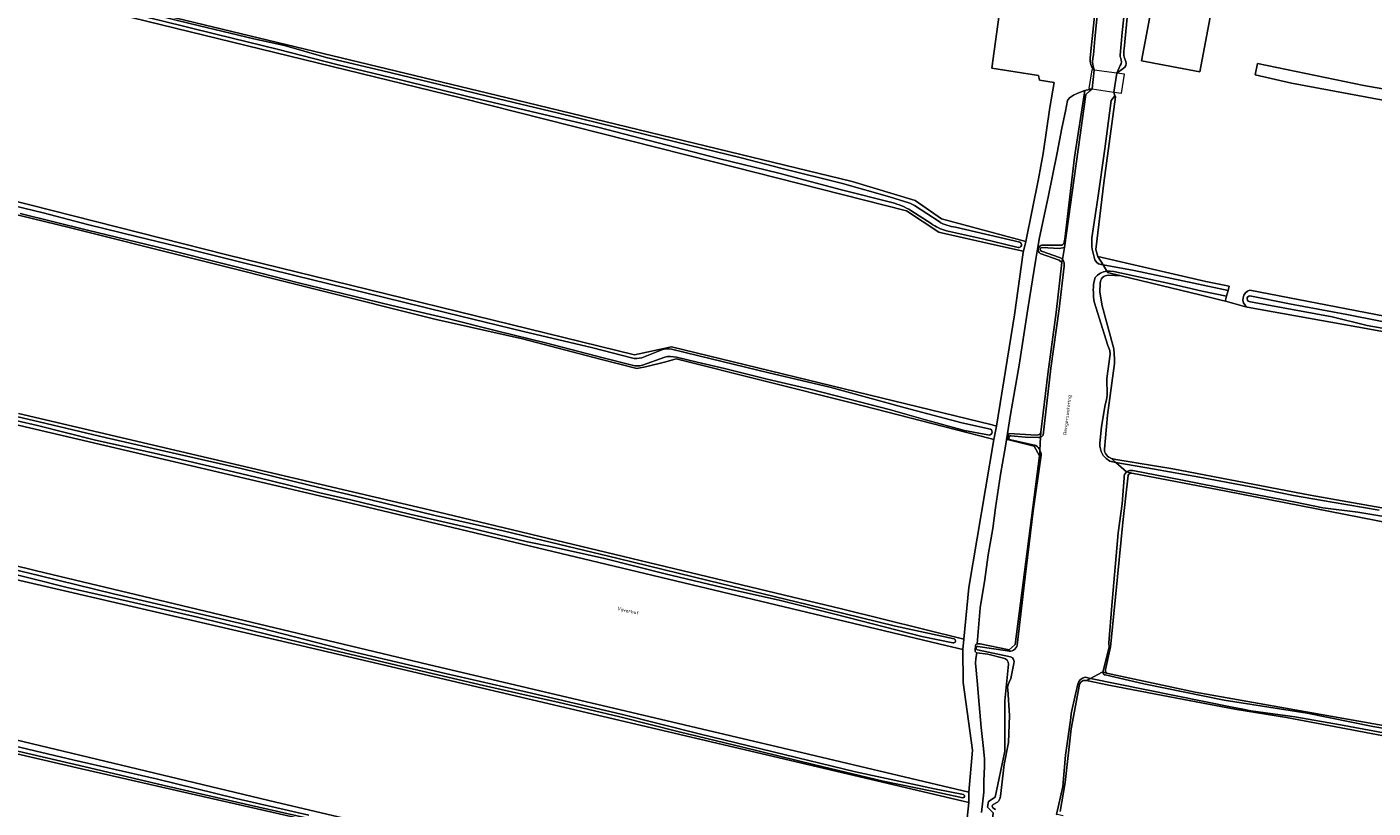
# Model space of a CAD drawing. Header units: metres. Extents: x 149984 to 156489, y 469398 to 478068.
# Tile 703 of 854: x 154617 to 154962, y 472239 to 472439. Entities that reach past the tile are written whole.
import ezdxf
from ezdxf.enums import TextEntityAlignment as Align

# ---------------------------------------------------------------- set-up
doc = ezdxf.new("R2010")
doc.units = ezdxf.units.M
doc.header["$LTSCALE"] = 0.75
for name, color, linetype, lineweight in [('B-WE-GR-GRAS-GV', 252, 'Continuous', 13), ('B-WE-KW-KUNSTWERK_DEK-GV', 6, 'Continuous', 18), ('B-WE-OG-BEBOUWING_LOODS-GV', 6, 'Continuous', 18), ('B-WE-OG-TERREIN_ERF-GV', 252, 'Continuous', 18), ('B-WE-OG-TERREIN_OEVER-GV', 252, 'Continuous', 18), ('B-WE-OG-TOPOGRAFIE-T18', 7, 'Continuous', 18), ('B-WE-OG-WATER-GV', 252, 'Continuous', 18), ('B-WE-OG-WATER_SLOOT-GV', 252, 'Continuous', 18), ('B-WE-VH-ONVERHARD-GV', 252, 'Continuous', 18)]:
    doc.layers.add(name, color=color, linetype=linetype, lineweight=lineweight)
doc.styles.add('NLCS-ISO-M500-T18', font='NLCS-ISO.ttf', dxfattribs={"height": 0.9})

msp = doc.modelspace()

# ---------------------------------------------------------------- linework, layer by layer
at = {"layer": 'B-WE-GR-GRAS-GV', "flags": 128}
for points in [[(154584.413, 472401.99), (154668.55, 472380.691), (154772.796, 472355.158), (154782.321, 472357.143), (154864.313, 472337.167), (154865.4, 472336.902), (154870.03, 472365.345), (154872.233, 472381.282), (154872.279, 472381.617), (154864.92, 472383.288), (154851.384, 472386.36), (154850.716, 472386.512), (154842.381, 472391.935), (154793.029, 472404.474), (154728.346, 472420.907), (154640.676, 472442.32), (154613.517, 472448.953)], [(154636.932, 472445.778), (154742.369, 472420.378), (154828.491, 472399.476), (154844.63, 472394.581), (154851.377, 472389.951), (154872.961, 472384.135), (154876.198, 472400.168), (154877.404, 472406.606), (154879.06, 472418.394), (154880.159, 472424.809), (154876.432, 472425.414), (154876.177, 472426.593), (154864.257, 472428.43), (154866.36, 472443.985)], [(154882.761, 472383.93), (154882.892, 472384.724), (154885.387, 472405.721), (154888.058, 472422.733), (154886.207, 472422.069), (154885.154, 472421.572), (154884.086, 472420.876), (154883.636, 472420.189), (154883.051, 472417.488), (154882.156, 472413.079), (154880.972, 472406.805), (154878.63, 472395.484), (154876.422, 472385.167), (154876.1, 472383.173), (154875.516, 472379.587), (154873.409, 472366.902), (154871.191, 472352.45), (154869.03, 472339.815), (154867.707, 472331.737), (154867.191, 472328.809), (154866.445, 472324.529), (154865.18, 472315.933), (154864.471, 472310.679), (154863.328, 472303.925), (154862.444, 472297.639), (154861.248, 472290.405), (154860.478, 472281.175), (154861.27, 472281.131), (154868.66, 472279.63), (154870.2, 472281.02), (154876.46, 472329.29), (154875.1, 472331.74), (154868.279, 472333.428), (154868.61, 472335.03), (154875.691, 472334.6)], [(154615.236, 472340.077), (154720.276, 472315.471), (154826.109, 472290.071), (154857.066, 472282.398), (154858.389, 472295.627), (154864.738, 472333.462), (154863.843, 472333.693), (154828.358, 472342.855), (154783.512, 472354.1), (154782.844, 472353.9), (154780.866, 472353.306), (154775.619, 472352.089), (154773.854, 472351.679), (154773.457, 472351.587), (154764.022, 472354.049), (154744.2, 472359.223), (154721.731, 472364.286), (154628.201, 472387.702), (154556.234, 472405.165)], [(154882.17, 472378.72), (154881.46, 472379.33), (154876.56, 472381.03)], [(154877.068, 472383.183), (154881.789, 472383.14)], [(154876.777, 472335.351), (154878.563, 472350.149), (154880.666, 472365.958), (154882.17, 472378.72)], [(154891.974, 472373.446), (154891.887, 472371.132), (154892.438, 472367.663), (154895.416, 472356.677), (154895.582, 472354.081), (154895.625, 472352.869), (154893.796, 472339.652), (154893.028, 472331.005)], [(155036.983, 472347.878), (154957.625, 472362.254), (154929.539, 472367.341), (154928.901, 472367.457), (154923.977, 472368.832), (154923.212, 472369.045), (154917.458, 472370.444), (154897.302, 472375.347), (154893.988, 472375.491)], [(154854.26, 472202.192), (154858.361, 472240.556), (154856.926, 472240.894), (154806.568, 472252.738), (154704.843, 472276.665), (154686.25, 472281.038), (154611.902, 472298.235), (154591.098, 472303.41), (154586.22, 472304.623), (154564.436, 472310.041), (154560.308, 472311.068), (154527.387, 472318.934), (154524.239, 472319.686), (154491.649, 472327.472), (154466.458, 472333.313), (154466.1, 472333.4), (154465.595, 472333.513), (154432.529, 472341.179), (154424.059, 472343.143), (154424.432, 472344.883), (154423.126, 472345.164), (154422.623, 472342.469)], [(154540.592, 472319.402), (154619.867, 472299.86), (154720.012, 472275.916), (154810.896, 472254.484), (154858.389, 472243.24), (154859.315, 472253.955), (154856.933, 472271.285), (154856.801, 472279.752), (154852.492, 472280.781), (154700.565, 472317.058), (154591.821, 472342.591)], [(154423.162, 472341.727), (154422.728, 472338.419), (154421.455, 472332.404), (154420.252, 472323.905), (154419.056, 472313.127), (154417.292, 472302.546), (154470.57, 472289.813), (154509.508, 472280.508), (154543.699, 472272.897), (154575.024, 472265.923), (154579.008, 472265.036), (154583.195, 472264.104), (154681.091, 472240.688), (154778.986, 472217.67), (154854.26, 472202.192)], [(154894.862, 472328.588), (154895.935, 472328.372), (154910.512, 472325.918), (154945.702, 472319.171), (155029.046, 472304.486)], [(155068.17, 472241.905), (155074.343, 472240.813), (155075.798, 472241.209), (155075.87, 472241.694), (155081.562, 472279.816), (155083.216, 472290.898), (155082.585, 472291.011), (154973.889, 472310.532), (154924.157, 472320.195), (154900.082, 472324.873)], [(154899.148, 472324.298), (154897.766, 472312.254), (154895.973, 472293.929), (154894.571, 472280.379), (154893.336, 472274.605)], [(154736.785, 472225.21), (154658.601, 472242.938), (154631.341, 472249.197), (154614.813, 472252.992), (154580.492, 472261.463), (154552.106, 472268.47), (154505.54, 472278.392), (154416.802, 472299.184), (154415.362, 472289.118), (154413.958, 472279.5), (154411.983, 472265.58), (154410.008, 472252.612), (154408.839, 472246.471), (154408.909, 472245.659), (154422.597, 472242.539), (154447.379, 472236.901)], [(154867.201, 472277.541), (154863.218, 472278.526), (154860.389, 472278.909), (154860.164, 472277.452), (154860.075, 472276.22), (154860.493, 472271.704), (154861.002, 472265.662), (154861.541, 472259.8), (154862.019, 472255.17), (154862.318, 472251.847), (154862.348, 472249.816), (154862.228, 472246.104), (154862.198, 472243.199), (154861.571, 472238.002)], [(154840.4, 472048.175), (154840.614, 472050.3), (154842.509, 472063.424), (154846.198, 472088.058), (154846.23, 472088.42), (154852.16, 472135.2), (154852.34, 472138.7), (154859.58, 472196.5), (154858.36, 472198.08), (154858.62, 472199.46), (154859.68, 472199.9), (154863.48, 472227.31), (154863.02, 472229.64), (154863.33, 472231.57), (154864.1, 472232.19), (154864.58, 472237.94), (154863.14, 472239.42), (154863.42, 472240.8), (154865.09, 472241.98), (154867.55, 472253.67), (154867.602, 472266.549), (154868.524, 472275.954)], [(154893.603, 472273.684), (154916.229, 472268.785), (155060.592, 472243.246)], [(154886.656, 472270.77), (154884.565, 472259.395), (154883.019, 472245.7), (154881.729, 472238.28)], [(155148.393, 472220.297), (155149.172, 472224.265), (155149.353, 472225.188), (155128.555, 472228.484), (155067.871, 472239.159), (155066.765, 472239.354), (155061.168, 472240.338), (155060.309, 472240.489), (155029.337, 472245.938), (154987.477, 472253.302), (154939.646, 472262.331), (154926.367, 472264.457), (154908.024, 472267.958), (154894.169, 472270.614), (154888.441, 472271.773)]]:
    msp.add_lwpolyline(points, dxfattribs=at)
at = {"layer": 'B-WE-GR-GRAS-GV'}
for points in [[(154881.789, 472383.14, 0.3341381), (154882.761, 472383.93)], [(154876.56, 472381.03, -0.6255293), (154877.068, 472383.183)], [(154893.988, 472375.491, 0.4047665), (154891.974, 472373.446)], [(154875.691, 472334.6, 0.3774981), (154876.777, 472335.351)], [(154893.028, 472331.005, 0.325314), (154894.862, 472328.588)], [(154900.082, 472324.873, 0.3560507), (154899.148, 472324.298)], [(154868.524, 472275.954, 0.3959224), (154867.201, 472277.541)], [(154893.336, 472274.605, 0.2685921), (154893.603, 472273.684)], [(154888.441, 472271.773, 0.4221951), (154886.656, 472270.77)]]:
    msp.add_lwpolyline(points, format="xyb", dxfattribs=at)
at = {"layer": 'B-WE-KW-KUNSTWERK_DEK-GV', "flags": 128}
msp.add_lwpolyline([(154890.43, 472427.968), (154889.798, 472428.051), (154889.088, 472423.268), (154889.908, 472423.152), (154895.453, 472422.367), (154897.4, 472422.091), (154898.159, 472426.949), (154896.223, 472427.205)], close=True, dxfattribs=at)
at = {"layer": 'B-WE-OG-BEBOUWING_LOODS-GV', "flags": 128}
msp.add_lwpolyline([(154923.014, 472456.993), (154908.101, 472459.811), (154905.619, 472446.677), (154902.533, 472430.342), (154917.445, 472427.524)], close=True, dxfattribs=at)
at = {"layer": 'B-WE-OG-TERREIN_ERF-GV', "flags": 128}
for points in [[(154930.276, 472371.665), (154977.052, 472362.658), (154977.055, 472362.827), (154984.863, 472405.13), (154984.814, 472405.167), (154984.377, 472409.294), (154983.232, 472411.156), (154980.23, 472411.643), (154981.288, 472416.538), (154981.44, 472417.126), (154982.236, 472420.04), (155000, 472416.946), (155006.35, 472415.84), (155007.891, 472415.539), (155010.802, 472429.815), (155011.453, 472433.011), (155016.448, 472459.857), (155020.648, 472461.973), (155047.466, 472456.919), (155048.413, 472461.583), (155049.122, 472461.902)], [(154923.014, 472456.993), (154917.445, 472427.524), (154902.533, 472430.342), (154905.619, 472446.677)], [(154860.478, 472281.175), (154861.248, 472290.405), (154862.444, 472297.639), (154863.328, 472303.925), (154864.471, 472310.679), (154865.18, 472315.933), (154866.445, 472324.529), (154867.191, 472328.809), (154867.707, 472331.737), (154869.03, 472339.815), (154871.191, 472352.45), (154873.409, 472366.902), (154875.516, 472379.587), (154876.1, 472383.173), (154876.422, 472385.167), (154878.63, 472395.484), (154880.972, 472406.805), (154882.156, 472413.079), (154883.051, 472417.488), (154883.636, 472420.189), (154884.086, 472420.876), (154885.154, 472421.572), (154886.207, 472422.069), (154888.058, 472422.733), (154889.908, 472423.152), (154890.43, 472427.968), (154889.802, 472428.74), (154889.539, 472429.424), (154889.421, 472430.23), (154889.419, 472431.063), (154889.513, 472431.968), (154889.936, 472436.045), (154890.991, 472446.61)], [(154899.319, 472445.879), (154898.093, 472433.407)], [(154866.36, 472443.985), (154864.257, 472428.43), (154876.177, 472426.593), (154876.432, 472425.414), (154880.159, 472424.809), (154879.06, 472418.394), (154877.404, 472406.606), (154876.198, 472400.168), (154872.961, 472384.135), (154872.233, 472381.282), (154870.03, 472365.345), (154865.4, 472336.902), (154864.738, 472333.462), (154858.389, 472295.627), (154857.066, 472282.398), (154856.801, 472279.752), (154856.933, 472271.285), (154859.315, 472253.955), (154858.389, 472243.24), (154858.361, 472240.556), (154854.26, 472202.192)], [(154897.857, 472428.358), (154896.223, 472427.205), (154895.453, 472422.367), (154895.726, 472421.355), (154895.908, 472421.131), (154892.91, 472399.13), (154890.83, 472382.11), (154891.395, 472380.266), (154918.98, 472373.84), (154924.99, 472372.683), (154924.698, 472371.573), (154924.31, 472370.096), (154924.048, 472369.101), (154923.977, 472368.832), (154928.901, 472367.457), (154929.539, 472367.341)], [(154898.129, 472431.287), (154898.514, 472430.17)], [(154859.954, 472279.428), (154860.032, 472280.741)], [(154861.571, 472238.002), (154862.198, 472243.199), (154862.228, 472246.104), (154862.348, 472249.816), (154862.318, 472251.847), (154862.019, 472255.17), (154861.541, 472259.8), (154861.002, 472265.662), (154860.493, 472271.704), (154860.075, 472276.22), (154860.164, 472277.452), (154860.389, 472278.909)]]:
    msp.add_lwpolyline(points, dxfattribs=at)
at = {"layer": 'B-WE-OG-TERREIN_ERF-GV'}
for points in [[(154898.093, 472433.407, 0.1377124), (154898.129, 472431.287)], [(154898.514, 472430.17, -0.3251328), (154897.857, 472428.358)], [(154929.539, 472367.341, -0.6531201), (154930.276, 472371.665)], [(154860.032, 472280.741, -0.3499), (154860.478, 472281.175)], [(154860.389, 472278.909, -0.3518773), (154859.954, 472279.428)]]:
    msp.add_lwpolyline(points, format="xyb", dxfattribs=at)
at = {"layer": 'B-WE-OG-TERREIN_ERF-GV', "flags": 128}
msp.add_lwpolyline([(154932.223, 472429.692), (154959.44, 472424.01), (154975.408, 472421.229), (154974.866, 472418.35), (154940.92, 472424.67), (154931.64, 472426.775)], close=True, dxfattribs=at)
at = {"layer": 'B-WE-OG-TERREIN_OEVER-GV', "flags": 128}
for points in [[(154898.093, 472433.407), (154899.319, 472445.879), (154899.507, 472447.793), (154900.148, 472451.604), (154900.94, 472453.416), (154901.1, 472454.237), (154901.126, 472454.998), (154901.078, 472460.746), (154903.432, 472481.548), (154905.631, 472498.036), (154907.985, 472519.343), (154907.885, 472527.904), (154904.679, 472500.033), (154903.336, 472492.055), (154900.841, 472471.016), (154899.78, 472457.604), (154899.79, 472456.843), (154900.069, 472454.597), (154899.965, 472453.297), (154898.759, 472448.668), (154897.615, 472437.569), (154897.092, 472431.822)], [(154613.517, 472448.953), (154640.676, 472442.32), (154728.346, 472420.907), (154793.029, 472404.474), (154842.381, 472391.935), (154850.716, 472386.512), (154851.384, 472386.36), (154864.92, 472383.288), (154872.279, 472381.617), (154872.233, 472381.282), (154872.961, 472384.135), (154851.377, 472389.951), (154844.63, 472394.581), (154828.491, 472399.476), (154742.369, 472420.378), (154636.932, 472445.778), (154540.889, 472470.649)], [(154890.991, 472446.61), (154889.936, 472436.045), (154889.513, 472431.968), (154889.419, 472431.063), (154889.421, 472430.23), (154889.539, 472429.424), (154889.802, 472428.74), (154890.43, 472427.968), (154890.093, 472429.366), (154890.026, 472430.063), (154890.109, 472430.997), (154890.203, 472431.897), (154890.625, 472435.974), (154892.398, 472453.731)], [(154838.682, 472394.065), (154825.786, 472397.366), (154809.752, 472401.6), (154794.351, 472405.339), (154763.438, 472413.366), (154749.655, 472416.574), (154730.184, 472421.233), (154712.931, 472425.483), (154696.68, 472429.413), (154681.705, 472433.241), (154665.736, 472437.126), (154651.599, 472440.692), (154632.841, 472445.078), (154621.218, 472447.797), (154608.154, 472451.136)], [(154615.757, 472450.675), (154630.228, 472446.729), (154645.144, 472443.294), (154659.444, 472439.833), (154675.414, 472435.974), (154683.281, 472434.283), (154693.949, 472431.215), (154708.139, 472427.864), (154722.917, 472424.259), (154737.99, 472420.589), (154753.017, 472417.03), (154763.77, 472414.388), (154783.34, 472409.609), (154800.106, 472405.484), (154810.635, 472402.831), (154826.045, 472398.984), (154838.074, 472395.564), (154843.247, 472393.956), (154844.432, 472393.371), (154850.723, 472389.199)], [(154897.074, 472429.186), (154896.223, 472427.205), (154897.857, 472428.358)], [(154898.514, 472430.17), (154898.129, 472431.287)], [(154877.106, 472382.589), (154881.46, 472382.31), (154882.82, 472382.59), (154888.25, 472421.7), (154889.289, 472422.639), (154889.908, 472423.152), (154888.058, 472422.733), (154885.387, 472405.721), (154882.892, 472384.724), (154882.761, 472383.93)], [(154892.688, 472378.113), (154891.395, 472380.266), (154890.83, 472382.11), (154892.91, 472399.13), (154895.908, 472421.131), (154895.726, 472421.355), (154894.76, 472420.205), (154893.151, 472407.847), (154891.317, 472395.165), (154889.851, 472385.081)], [(154556.234, 472405.165), (154628.201, 472387.702), (154721.731, 472364.286), (154744.2, 472359.223), (154764.022, 472354.049), (154773.457, 472351.587), (154773.854, 472351.679), (154775.619, 472352.089), (154780.866, 472353.306), (154782.844, 472353.9), (154783.512, 472354.1), (154828.358, 472342.855), (154863.843, 472333.693), (154864.738, 472333.462), (154865.4, 472336.902), (154864.313, 472337.167), (154782.321, 472357.143), (154772.796, 472355.158), (154668.55, 472380.691), (154584.413, 472401.99)], [(154608.715, 472394.531), (154621.565, 472391.414), (154632.906, 472388.436), (154645.755, 472385.312), (154658.426, 472382.213), (154671.806, 472378.875), (154685.942, 472375.457), (154703.288, 472371.172), (154724.838, 472365.851), (154744.405, 472361.099), (154762.161, 472356.895), (154772.082, 472354.32)], [(154772.194, 472352.485), (154764.798, 472354.327), (154750.063, 472358.171), (154738.198, 472361.092), (154724.288, 472364.611), (154710.722, 472367.773), (154698.122, 472370.789), (154686.893, 472373.5), (154670.933, 472377.63), (154650.556, 472382.732), (154632.895, 472387.044), (154615.666, 472391.264)], [(154848.726, 472388.689), (154843.54, 472392.077)], [(154870.992, 472382.577), (154861.813, 472384.774), (154852.607, 472386.825)], [(154854.947, 472387.77), (154871.396, 472383.934)], [(154876.56, 472381.03), (154881.46, 472379.33), (154882.17, 472378.72)], [(154881.544, 472380.048), (154876.935, 472381.626)], [(154881.789, 472383.14), (154877.068, 472383.183)], [(154889.905, 472382.135), (154890.427, 472380.07)], [(154882.298, 472379.484), (154882.17, 472378.72), (154880.666, 472365.958), (154878.563, 472350.149), (154876.777, 472335.351), (154876.71, 472334.062)], [(154877.355, 472334.536), (154879.368, 472351.749), (154881.441, 472366.888), (154882.707, 472377.776)], [(154882.17, 472378.72), (154882.298, 472379.484)], [(154892.171, 472378.205), (154892.688, 472378.113)], [(154893.655, 472376.502), (154893.844, 472376.188)], [(154893.988, 472375.491), (154897.302, 472375.347), (154893.844, 472376.188), (154893.655, 472376.502)], [(154893.844, 472376.188), (154897.302, 472375.347), (154917.458, 472370.444), (154923.212, 472369.045), (154923.977, 472368.832), (154924.048, 472369.101), (154924.31, 472370.096), (154918.059, 472371.384), (154910.045, 472373.3), (154895.483, 472376.426), (154894.483, 472376.491)], [(154890.695, 472374.888), (154890.295, 472373.629)], [(154893.028, 472331.005), (154893.796, 472339.652), (154895.625, 472352.869), (154895.582, 472354.081), (154895.416, 472356.677), (154892.438, 472367.663), (154891.887, 472371.132), (154891.974, 472373.446)], [(154930.242, 472370.257), (154940.416, 472368.131), (154955.083, 472365.438), (154971.043, 472362.252)], [(155358.468, 472291.638), (155358.452, 472292.845), (155357.812, 472292.96), (155303.419, 472302.767), (155205.585, 472320.119), (155181.843, 472324.33), (155068.337, 472345.365), (155039.591, 472350.898), (155022.762, 472354.137), (155018.367, 472354.983), (155008.541, 472356.874), (154977.055, 472362.827), (154977.052, 472362.658), (154930.276, 472371.665)], [(154890.445, 472368.684), (154893.928, 472357.519), (154894.428, 472356.22), (154894.495, 472355.247), (154893.696, 472349.041), (154893.701, 472344.758), (154893.601, 472343.59), (154893.192, 472342.367), (154892.275, 472336.761), (154891.891, 472332.459)], [(154929.539, 472367.341), (154957.625, 472362.254), (155036.983, 472347.878), (155125.486, 472331.474), (155214.254, 472315.07), (155272.379, 472304.477), (155312.666, 472297.135), (155357.262, 472289.008), (155358.523, 472287.367), (155358.491, 472289.851)], [(154974.675, 472360.101), (154960.278, 472362.665), (154951.305, 472364.848), (154930.381, 472368.698)], [(154774.66, 472354.393), (154779.823, 472356.395)], [(154782.319, 472356.573), (154789.32, 472354.879), (154807.157, 472350.546), (154822.809, 472346.803), (154842.05, 472341.578), (154856.555, 472337.731), (154863.894, 472336.097)], [(154780.548, 472354.562), (154774.898, 472352.446)], [(154863.217, 472334.62), (154857.215, 472335.788), (154847.258, 472338.449), (154838.324, 472341.068), (154827.365, 472343.896), (154817.752, 472346.346), (154806.794, 472348.933), (154795.881, 472351.582), (154788.865, 472353.284), (154783.563, 472354.48)], [(154425.53, 472345.153), (154438.702, 472342.422), (154458.276, 472337.745), (154476.459, 472333.453), (154495.492, 472328.937), (154512.945, 472324.62), (154530.754, 472320.654), (154548.816, 472316.084), (154567.66, 472311.487), (154583.287, 472307.799), (154602.679, 472302.897), (154620.757, 472298.53), (154639.541, 472293.993), (154658.95, 472289.43), (154677.191, 472285.208), (154700.077, 472279.319), (154724.439, 472273.6), (154745.33, 472268.801), (154769.448, 472263.17), (154789.353, 472258.18), (154808.282, 472253.508), (154829.386, 472248.442), (154849.557, 472244.087), (154857.006, 472242.607)], [(154591.821, 472342.591), (154700.565, 472317.058), (154852.492, 472280.781), (154856.801, 472279.752)], [(154604.069, 472341.842), (154620.492, 472337.993), (154637.741, 472333.877), (154654.547, 472330.032), (154672.211, 472326.01), (154689.599, 472321.741), (154705.38, 472317.998), (154721.853, 472314.015), (154739.205, 472310.058), (154746.946, 472308.21), (154768.612, 472302.986), (154791.696, 472297.354), (154817.295, 472291.162), (154839.613, 472285.701), (154854.606, 472282.438)], [(154854.293, 472281.446), (154846.334, 472283.087), (154824.403, 472288.718), (154809.836, 472292.359), (154797.15, 472295.194), (154780.673, 472299.101), (154765.104, 472302.969), (154751.738, 472306.032), (154745.441, 472307.233), (154730.59, 472310.868), (154715.387, 472314.313), (154700.218, 472317.975), (154692.331, 472319.78), (154679.153, 472323.066), (154665.573, 472326.265), (154649.971, 472329.936), (154634.914, 472333.292), (154620.102, 472337.015), (154604.442, 472340.655)], [(154856.801, 472279.752), (154857.066, 472282.398), (154826.109, 472290.071), (154720.276, 472315.471), (154615.236, 472340.077)], [(154876.71, 472334.062), (154876.777, 472335.351)], [(154875.691, 472334.6), (154868.61, 472335.03), (154868.279, 472333.428), (154875.1, 472331.74), (154876.46, 472329.29), (154876.537, 472330.757)], [(154875.508, 472331.909), (154869.097, 472333.348)], [(154869.133, 472334.421), (154872.825, 472334.065), (154876.171, 472333.976)], [(154876.537, 472330.757), (154876.46, 472329.29), (154870.2, 472281.02), (154868.66, 472279.63), (154861.27, 472281.131), (154860.478, 472281.175)], [(154870.728, 472280.843), (154872.752, 472298.324), (154874.804, 472315.192), (154876.788, 472328.869)], [(154894.791, 472327.794), (154895.972, 472327.59), (154894.862, 472328.588)], [(154910.512, 472325.918), (154895.935, 472328.372), (154894.862, 472328.588), (154895.972, 472327.59), (154905.826, 472325.888), (154917.383, 472323.817), (154931.474, 472321.202), (154941.368, 472319.113), (154951.313, 472317.432), (154963.324, 472315.332)], [(154900.082, 472324.873), (154898.706, 472325.14)], [(154898.706, 472325.14), (154900.082, 472324.873), (154924.157, 472320.195), (154973.889, 472310.532), (155082.585, 472291.011), (155083.216, 472290.898), (155081.562, 472279.816), (155075.87, 472241.694), (155075.798, 472241.209), (155074.343, 472240.813), (155068.17, 472241.905)], [(155082.389, 472291.923), (155077.108, 472293.04), (155067.76, 472294.687), (155057.458, 472296.47), (155045.345, 472298.649), (155033.357, 472300.789), (155020.375, 472303.416), (155009.11, 472305.477), (154994.913, 472307.946), (154980.6, 472310.492), (154972.477, 472312.032), (154965.07, 472313.68), (154957.881, 472314.867), (154948.875, 472315.96), (154941.893, 472317.422), (154926.78, 472320.344), (154912.618, 472323.153), (154900.306, 472325.482)], [(155354.342, 472245.752), (155354.219, 472246.41), (155310.959, 472253.951), (155213.328, 472271.678), (155165.707, 472279.883), (155131.175, 472285.833), (155083.153, 472294.697), (155082.754, 472294.769), (155049.664, 472300.756), (155029.046, 472304.486), (154945.702, 472319.171), (154910.512, 472325.918)], [(154898.063, 472323.66), (154897.582, 472316.987), (154896.547, 472309.564), (154894.93, 472290.979), (154894.179, 472281.418), (154894.223, 472280.353), (154892.662, 472273.888), (154893.603, 472273.684)], [(154893.336, 472274.605), (154894.571, 472280.379), (154895.973, 472293.929), (154897.766, 472312.254), (154899.148, 472324.298)], [(154611.902, 472298.235), (154686.25, 472281.038), (154704.843, 472276.665), (154806.568, 472252.738), (154856.926, 472240.894), (154858.361, 472240.556), (154858.389, 472243.24), (154810.896, 472254.484), (154720.012, 472275.916), (154619.867, 472299.86), (154540.592, 472319.402)], [(154694.44, 472235.396), (154674.081, 472239.954), (154652.466, 472244.893), (154633.385, 472249.407), (154610.227, 472254.843), (154592.309, 472259.323), (154573.082, 472264.107), (154554.233, 472268.35), (154536.4, 472272.56), (154518.08, 472276.539), (154500.176, 472280.515), (154474.501, 472286.289), (154453.598, 472291.189), (154427.319, 472297.636), (154416.935, 472300.112), (154416.802, 472299.184), (154505.54, 472278.392), (154552.106, 472268.47), (154580.492, 472261.463), (154614.813, 472252.992), (154631.341, 472249.197), (154658.601, 472242.938), (154736.785, 472225.21)], [(154856.825, 472241.769), (154848.984, 472243.451), (154836.41, 472246.039), (154818.924, 472250.179), (154800.525, 472254.734), (154784.227, 472258.629), (154769.076, 472262.46), (154753.213, 472266.238), (154745.839, 472267.907), (154734.149, 472270.522), (154715.928, 472274.753), (154696, 472279.464), (154679.719, 472283.427), (154661.003, 472287.971), (154643.526, 472292.017), (154627.664, 472295.578), (154609.692, 472300.08)], [(154860.032, 472280.741), (154859.954, 472279.428)], [(154860.671, 472280.515), (154868.244, 472279.357)], [(154860.389, 472278.909), (154863.218, 472278.526), (154867.201, 472277.541)], [(154869.033, 472277.883), (154860.598, 472279.662)], [(154868.524, 472275.954), (154867.602, 472266.549), (154867.55, 472253.67), (154865.09, 472241.98), (154863.42, 472240.8), (154863.14, 472239.42), (154864.58, 472237.94), (154864.1, 472232.19), (154863.33, 472231.57), (154863.02, 472229.64), (154863.48, 472227.31), (154859.68, 472199.9), (154858.62, 472199.46), (154858.36, 472198.08), (154859.58, 472196.5), (154852.34, 472138.7), (154852.16, 472135.2)], [(154868.668, 472271.328), (154869.11, 472272.284), (154869.889, 472276.104)], [(155060.592, 472243.246), (154916.229, 472268.785), (154893.603, 472273.684), (154892.662, 472273.888)], [(154893.252, 472273.204), (154903.123, 472270.938), (154923.681, 472266.796), (154944.874, 472263.426), (154961.727, 472259.988), (154981.726, 472256.606), (155001.024, 472253.037), (155023.537, 472248.946), (155045.83, 472244.776), (155060.197, 472242.364)], [(154886.214, 472270.864), (154885.606, 472268.279), (154884.57, 472263.341), (154884.406, 472262.212), (154883.084, 472252.706), (154882.401, 472244.673), (154880.765, 472237.498), (154880.958, 472237.57), (154882.481, 472237.26)], [(154881.729, 472238.28), (154883.019, 472245.7), (154884.565, 472259.395), (154886.656, 472270.77)], [(154888.441, 472271.773), (154889.495, 472272.333), (154888.09, 472272.618)], [(155059.928, 472241.417), (155047.186, 472243.303), (155030.138, 472246.408), (155009.601, 472250.088), (154991.829, 472253.539), (154971.33, 472257.106), (154953.414, 472260.442), (154941.792, 472262.501), (154930.476, 472264.062), (154928.418, 472264.451), (154925.703, 472265.001), (154889.495, 472272.333), (154888.441, 472271.773), (154894.169, 472270.614), (154908.024, 472267.958), (154926.367, 472264.457), (154939.646, 472262.331), (154987.477, 472253.302), (155029.337, 472245.938), (155060.309, 472240.489)], [(154866.443, 472242.176), (154867.396, 472250.314), (154868.481, 472255.913), (154868.749, 472262.837), (154868.32, 472269.519)], [(154778.986, 472217.67), (154681.091, 472240.688), (154583.195, 472264.104)], [(154607.467, 472256.65), (154629.515, 472251.413), (154650.471, 472246.617), (154670.939, 472241.59), (154689.509, 472237.297)], [(154865.193, 472238.789), (154864.522, 472239.199)], [(154864.58, 472240.038), (154865.676, 472240.669)]]:
    msp.add_lwpolyline(points, dxfattribs=at)
at = {"layer": 'B-WE-OG-TERREIN_OEVER-GV'}
for points in [[(154897.092, 472431.822, 0.1564144), (154897.222, 472431.004)], [(154898.129, 472431.287, -0.1377124), (154898.093, 472433.407)], [(154897.222, 472431.004, -0.2510437), (154897.074, 472429.186)], [(154897.857, 472428.358, 0.3251328), (154898.514, 472430.17)], [(154843.54, 472392.077, 0.0626122), (154838.682, 472394.065)], [(154852.607, 472386.825, -0.0834055), (154848.726, 472388.689)], [(154850.723, 472389.199, 0.1047426), (154854.947, 472387.77)], [(154871.396, 472383.934, -0.9230801), (154870.992, 472382.577)], [(154882.761, 472383.93, -0.3341381), (154881.789, 472383.14)], [(154889.851, 472385.081, 0.0644727), (154889.905, 472382.135)], [(154877.068, 472383.183, 0.6255293), (154876.56, 472381.03)], [(154876.935, 472381.626, -0.7986265), (154877.106, 472382.589)], [(154882.298, 472379.484, 0.1197954), (154881.544, 472380.048)], [(154890.427, 472380.07, 0.3233023), (154892.171, 472378.205)], [(154882.707, 472377.776, 0.2317179), (154882.298, 472379.484)], [(154893.655, 472376.502, 0.2097339), (154890.695, 472374.888)], [(154894.483, 472376.491, 0.0495732), (154893.655, 472376.502)], [(154890.295, 472373.629, 0.0663606), (154890.445, 472368.684)], [(154891.974, 472373.446, -0.4047665), (154893.988, 472375.491)], [(154930.276, 472371.665, 0.6531201), (154929.539, 472367.341)], [(154930.381, 472368.698, -0.9913232), (154930.242, 472370.257)], [(154779.823, 472356.395, -0.1163376), (154782.319, 472356.573)], [(154772.082, 472354.32, 0.1306613), (154774.66, 472354.393)], [(154774.898, 472352.446, -0.1297915), (154772.194, 472352.485)], [(154783.563, 472354.48, 0.1307006), (154780.548, 472354.562)], [(154863.894, 472336.097, -0.915748), (154863.217, 472334.62)], [(154876.777, 472335.351, -0.3774981), (154875.691, 472334.6)], [(154869.097, 472333.348, -0.9728542), (154869.133, 472334.421)], [(154876.537, 472330.757, 0.1342516), (154875.508, 472331.909)], [(154876.171, 472333.976, 0.0961011), (154876.71, 472334.062)], [(154876.71, 472334.062, 0.1412442), (154877.355, 472334.536)], [(154891.891, 472332.459, 0.1430728), (154892.516, 472329.702)], [(154876.788, 472328.869, 0.1668517), (154876.537, 472330.757)], [(154892.516, 472329.702, 0.1556275), (154894.791, 472327.794)], [(154894.862, 472328.588, -0.325314), (154893.028, 472331.005)], [(154898.706, 472325.14, 0.2403014), (154898.063, 472323.66)], [(154900.306, 472325.482, 0.244517), (154898.706, 472325.14)], [(154899.148, 472324.298, -0.3560507), (154900.082, 472324.873)], [(154854.606, 472282.438, -0.9464924), (154854.293, 472281.446)], [(154860.478, 472281.175, 0.3499), (154860.032, 472280.741)], [(154860.598, 472279.662, -1.0512172), (154860.671, 472280.515)], [(154868.244, 472279.357, 0.4308556), (154870.728, 472280.843)], [(154859.954, 472279.428, 0.3518773), (154860.389, 472278.909)], [(154867.201, 472277.541, -0.3959224), (154868.524, 472275.954)], [(154869.889, 472276.104, 0.3681311), (154869.033, 472277.883)], [(154892.662, 472273.888, 0.4257858), (154893.252, 472273.204)], [(154893.603, 472273.684, -0.2685921), (154893.336, 472274.605)], [(154868.32, 472269.519, -0.1791734), (154868.668, 472271.328)], [(154888.09, 472272.618, 0.2902728), (154886.214, 472270.864)], [(154886.656, 472270.77, -0.4221951), (154888.441, 472271.773)], [(154857.006, 472242.607, -0.8118944), (154856.825, 472241.769)], [(154865.676, 472240.669, 0.2139789), (154866.443, 472242.176)], [(154864.522, 472239.199, -0.53651), (154864.58, 472240.038)]]:
    msp.add_lwpolyline(points, format="xyb", dxfattribs=at)
at = {"layer": 'B-WE-OG-TERREIN_OEVER-GV', "flags": 128}
msp.add_lwpolyline([(154891.395, 472380.266), (154892.688, 472378.113), (154900.619, 472376.699), (154915.931, 472373.43), (154924.698, 472371.573), (154924.99, 472372.683), (154918.98, 472373.84)], close=True, dxfattribs=at)
at = {"layer": 'B-WE-OG-WATER-GV', "flags": 128}
for points in [[(154897.092, 472431.822), (154897.615, 472437.569), (154898.759, 472448.668), (154899.965, 472453.297), (154900.069, 472454.597), (154899.79, 472456.843), (154899.78, 472457.604), (154900.841, 472471.016), (154903.336, 472492.055), (154904.679, 472500.033), (154907.885, 472527.904), (154908.084, 472529.298), (154910.085, 472543.328), (154912.865, 472563.256), (154913.625, 472563.531), (154914.392, 472563.81)], [(154892.398, 472453.731), (154890.625, 472435.974), (154890.203, 472431.897), (154890.109, 472430.997), (154890.026, 472430.063), (154890.093, 472429.366), (154890.43, 472427.968), (154889.908, 472423.152), (154889.289, 472422.639), (154888.25, 472421.7), (154882.82, 472382.59), (154882.298, 472379.484)], [(154889.851, 472385.081), (154891.317, 472395.165), (154893.151, 472407.847), (154894.76, 472420.205), (154895.726, 472421.355), (154895.453, 472422.367), (154896.223, 472427.205), (154897.074, 472429.186)], [(154890.427, 472380.07), (154889.905, 472382.135)], [(154882.707, 472377.776), (154881.441, 472366.888), (154879.368, 472351.749), (154877.355, 472334.536)], [(154893.655, 472376.502), (154892.688, 472378.113), (154892.171, 472378.205)], [(154890.295, 472373.629), (154890.695, 472374.888)], [(154891.891, 472332.459), (154892.275, 472336.761), (154893.192, 472342.367), (154893.601, 472343.59), (154893.701, 472344.758), (154893.696, 472349.041), (154894.495, 472355.247), (154894.428, 472356.22), (154893.928, 472357.519), (154890.445, 472368.684)], [(154876.71, 472334.062), (154876.537, 472330.757)], [(154876.788, 472328.869), (154874.804, 472315.192), (154872.752, 472298.324), (154870.728, 472280.843)], [(154898.706, 472325.14), (154898.696, 472325.142), (154895.972, 472327.59), (154894.791, 472327.794)], [(154888.09, 472272.618), (154889.495, 472272.333), (154892.491, 472273.925), (154892.662, 472273.888), (154894.223, 472280.353), (154894.179, 472281.418), (154894.93, 472290.979), (154896.547, 472309.564), (154897.582, 472316.987), (154898.063, 472323.66)], [(154868.244, 472279.357), (154860.671, 472280.515)], [(154860.598, 472279.662), (154869.033, 472277.883)], [(154869.889, 472276.104), (154869.11, 472272.284), (154868.668, 472271.328)], [(154892.662, 472273.888), (154892.491, 472273.925), (154889.495, 472272.333), (154925.703, 472265.001), (154928.418, 472264.451), (154930.476, 472264.062), (154941.792, 472262.501), (154953.414, 472260.442), (154971.33, 472257.106), (154991.829, 472253.539), (155009.601, 472250.088), (155030.138, 472246.408), (155047.186, 472243.303), (155059.928, 472241.417)], [(155060.197, 472242.364), (155045.83, 472244.776), (155023.537, 472248.946), (155001.024, 472253.037), (154981.726, 472256.606), (154961.727, 472259.988), (154944.874, 472263.426), (154923.681, 472266.796), (154903.123, 472270.938), (154893.252, 472273.204)], [(154880.765, 472237.498), (154882.401, 472244.673), (154883.084, 472252.706), (154884.406, 472262.212), (154884.57, 472263.341), (154885.606, 472268.279), (154886.214, 472270.864)], [(154868.32, 472269.519), (154868.749, 472262.837), (154868.481, 472255.913), (154867.396, 472250.314), (154866.443, 472242.176)], [(154864.522, 472239.199), (154865.193, 472238.789)], [(154865.676, 472240.669), (154864.58, 472240.038)]]:
    msp.add_lwpolyline(points, dxfattribs=at)
at = {"layer": 'B-WE-OG-WATER-GV'}
for points in [[(154897.222, 472431.004, -0.1564144), (154897.092, 472431.822)], [(154897.074, 472429.186, 0.2510437), (154897.222, 472431.004)], [(154889.905, 472382.135, -0.0644727), (154889.851, 472385.081)], [(154892.171, 472378.205, -0.3233023), (154890.427, 472380.07)], [(154882.298, 472379.484, -0.2317179), (154882.707, 472377.776)], [(154890.695, 472374.888, -0.2097339), (154893.655, 472376.502)], [(154890.445, 472368.684, -0.0663606), (154890.295, 472373.629)], [(154877.355, 472334.536, -0.1412442), (154876.71, 472334.062)], [(154892.516, 472329.702, -0.1430728), (154891.891, 472332.459)], [(154876.537, 472330.757, -0.1668517), (154876.788, 472328.869)], [(154894.791, 472327.794, -0.1556275), (154892.516, 472329.702)], [(154898.063, 472323.66, -0.2403014), (154898.706, 472325.14)], [(154860.671, 472280.515, 1.0512172), (154860.598, 472279.662)], [(154870.728, 472280.843, -0.4308556), (154868.244, 472279.357)], [(154869.033, 472277.883, -0.3681311), (154869.889, 472276.104)], [(154893.252, 472273.204, -0.4257858), (154892.662, 472273.888)], [(154868.668, 472271.328, 0.1791734), (154868.32, 472269.519)], [(154886.214, 472270.864, -0.2902728), (154888.09, 472272.618)], [(154866.443, 472242.176, -0.2139789), (154865.676, 472240.669)], [(154864.58, 472240.038, 0.53651), (154864.522, 472239.199)]]:
    msp.add_lwpolyline(points, format="xyb", dxfattribs=at)
at = {"layer": 'B-WE-OG-WATER_SLOOT-GV', "flags": 128}
for points in [[(154608.154, 472451.136), (154621.218, 472447.797), (154632.841, 472445.078), (154651.599, 472440.692), (154665.736, 472437.126), (154681.705, 472433.241), (154696.68, 472429.413), (154712.931, 472425.483), (154730.184, 472421.233), (154749.655, 472416.574), (154763.438, 472413.366), (154794.351, 472405.339), (154809.752, 472401.6), (154825.786, 472397.366), (154838.682, 472394.065)], [(154850.723, 472389.199), (154844.432, 472393.371), (154843.247, 472393.956), (154838.074, 472395.564), (154826.045, 472398.984), (154810.635, 472402.831), (154800.106, 472405.484), (154783.34, 472409.609), (154763.77, 472414.388), (154753.017, 472417.03), (154737.99, 472420.589), (154722.917, 472424.259), (154708.139, 472427.864), (154693.949, 472431.215), (154683.281, 472434.283), (154675.414, 472435.974), (154659.444, 472439.833), (154645.144, 472443.294), (154630.228, 472446.729), (154615.757, 472450.675)], [(154772.082, 472354.32), (154762.161, 472356.895), (154744.405, 472361.099), (154724.838, 472365.851), (154703.288, 472371.172), (154685.942, 472375.457), (154671.806, 472378.875), (154658.426, 472382.213), (154645.755, 472385.312), (154632.906, 472388.436), (154621.565, 472391.414), (154608.715, 472394.531)], [(154615.666, 472391.264), (154632.895, 472387.044), (154650.556, 472382.732), (154670.933, 472377.63), (154686.893, 472373.5), (154698.122, 472370.789), (154710.722, 472367.773), (154724.288, 472364.611), (154738.198, 472361.092), (154750.063, 472358.171), (154764.798, 472354.327), (154772.194, 472352.485)], [(154843.54, 472392.077), (154848.726, 472388.689)], [(154852.607, 472386.825), (154861.813, 472384.774), (154870.992, 472382.577)], [(154871.396, 472383.934), (154854.947, 472387.77)], [(154876.935, 472381.626), (154881.544, 472380.048)], [(154882.298, 472379.484), (154882.82, 472382.59), (154881.46, 472382.31), (154877.106, 472382.589)], [(154894.483, 472376.491), (154895.483, 472376.426), (154910.045, 472373.3), (154918.059, 472371.384), (154924.31, 472370.096), (154924.698, 472371.573), (154915.931, 472373.43), (154900.619, 472376.699), (154892.688, 472378.113), (154893.655, 472376.502)], [(154971.043, 472362.252), (154955.083, 472365.438), (154940.416, 472368.131), (154930.242, 472370.257)], [(154930.381, 472368.698), (154951.305, 472364.848), (154960.278, 472362.665), (154974.675, 472360.101)], [(154779.823, 472356.395), (154774.66, 472354.393)], [(154863.894, 472336.097), (154856.555, 472337.731), (154842.05, 472341.578), (154822.809, 472346.803), (154807.157, 472350.546), (154789.32, 472354.879), (154782.319, 472356.573)], [(154774.898, 472352.446), (154780.548, 472354.562)], [(154783.563, 472354.48), (154788.865, 472353.284), (154795.881, 472351.582), (154806.794, 472348.933), (154817.752, 472346.346), (154827.365, 472343.896), (154838.324, 472341.068), (154847.258, 472338.449), (154857.215, 472335.788), (154863.217, 472334.62)], [(154857.006, 472242.607), (154849.557, 472244.087), (154829.386, 472248.442), (154808.282, 472253.508), (154789.353, 472258.18), (154769.448, 472263.17), (154745.33, 472268.801), (154724.439, 472273.6), (154700.077, 472279.319), (154677.191, 472285.208), (154658.95, 472289.43), (154639.541, 472293.993), (154620.757, 472298.53), (154602.679, 472302.897), (154583.287, 472307.799), (154567.66, 472311.487), (154548.816, 472316.084), (154530.754, 472320.654), (154512.945, 472324.62), (154495.492, 472328.937), (154476.459, 472333.453), (154458.276, 472337.745), (154438.702, 472342.422), (154425.53, 472345.153)], [(154854.606, 472282.438), (154839.613, 472285.701), (154817.295, 472291.162), (154791.696, 472297.354), (154768.612, 472302.986), (154746.946, 472308.21), (154739.205, 472310.058), (154721.853, 472314.015), (154705.38, 472317.998), (154689.599, 472321.741), (154672.211, 472326.01), (154654.547, 472330.032), (154637.741, 472333.877), (154620.492, 472337.993), (154604.069, 472341.842)], [(154604.442, 472340.655), (154620.102, 472337.015), (154634.914, 472333.292), (154649.971, 472329.936), (154665.573, 472326.265), (154679.153, 472323.066), (154692.331, 472319.78), (154700.218, 472317.975), (154715.387, 472314.313), (154730.59, 472310.868), (154745.441, 472307.233), (154751.738, 472306.032), (154765.104, 472302.969), (154780.673, 472299.101), (154797.15, 472295.194), (154809.836, 472292.359), (154824.403, 472288.718), (154846.334, 472283.087), (154854.293, 472281.446)], [(154869.097, 472333.348), (154875.508, 472331.909)], [(154876.171, 472333.976), (154872.825, 472334.065), (154869.133, 472334.421)], [(154876.537, 472330.757), (154876.71, 472334.062)], [(154963.324, 472315.332), (154951.313, 472317.432), (154941.368, 472319.113), (154931.474, 472321.202), (154917.383, 472323.817), (154905.826, 472325.888), (154895.972, 472327.59), (154898.696, 472325.142), (154898.706, 472325.14)], [(154900.306, 472325.482), (154912.618, 472323.153), (154926.78, 472320.344), (154941.893, 472317.422), (154948.875, 472315.96), (154957.881, 472314.867), (154965.07, 472313.68), (154972.477, 472312.032), (154980.6, 472310.492), (154994.913, 472307.946), (155009.11, 472305.477), (155020.375, 472303.416), (155033.357, 472300.789), (155045.345, 472298.649), (155057.458, 472296.47), (155067.76, 472294.687), (155077.108, 472293.04), (155082.389, 472291.923)], [(154609.692, 472300.08), (154627.664, 472295.578), (154643.526, 472292.017), (154661.003, 472287.971), (154679.719, 472283.427), (154696, 472279.464), (154715.928, 472274.753), (154734.149, 472270.522), (154745.839, 472267.907), (154753.213, 472266.238), (154769.076, 472262.46), (154784.227, 472258.629), (154800.525, 472254.734), (154818.924, 472250.179), (154836.41, 472246.039), (154848.984, 472243.451), (154856.825, 472241.769)], [(154689.509, 472237.297), (154670.939, 472241.59), (154650.471, 472246.617), (154629.515, 472251.413), (154607.467, 472256.65)], [(154610.227, 472254.843), (154633.385, 472249.407), (154652.466, 472244.893), (154674.081, 472239.954), (154694.44, 472235.396)]]:
    msp.add_lwpolyline(points, dxfattribs=at)
msp.add_lwpolyline([(154975.408, 472421.229), (154959.44, 472424.01), (154932.223, 472429.692), (154931.64, 472426.775), (154940.92, 472424.67), (154974.866, 472418.35)], close=True, dxfattribs=at)
at = {"layer": 'B-WE-OG-WATER_SLOOT-GV'}
for points in [[(154838.682, 472394.065, -0.0626122), (154843.54, 472392.077)], [(154848.726, 472388.689, 0.0834055), (154852.607, 472386.825)], [(154854.947, 472387.77, -0.1047426), (154850.723, 472389.199)], [(154870.992, 472382.577, 0.9230801), (154871.396, 472383.934)], [(154877.106, 472382.589, 0.7986265), (154876.935, 472381.626)], [(154881.544, 472380.048, -0.1197954), (154882.298, 472379.484)], [(154893.655, 472376.502, -0.0495732), (154894.483, 472376.491)], [(154930.242, 472370.257, 0.9913232), (154930.381, 472368.698)], [(154782.319, 472356.573, 0.1163376), (154779.823, 472356.395)], [(154774.66, 472354.393, -0.1306613), (154772.082, 472354.32)], [(154772.194, 472352.485, 0.1297915), (154774.898, 472352.446)], [(154780.548, 472354.562, -0.1307006), (154783.563, 472354.48)], [(154863.217, 472334.62, 0.915748), (154863.894, 472336.097)], [(154869.133, 472334.421, 0.9728542), (154869.097, 472333.348)], [(154875.508, 472331.909, -0.1342516), (154876.537, 472330.757)], [(154876.71, 472334.062, -0.0961011), (154876.171, 472333.976)], [(154898.706, 472325.14, -0.244517), (154900.306, 472325.482)], [(154854.293, 472281.446, 0.9464924), (154854.606, 472282.438)], [(154856.825, 472241.769, 0.8118944), (154857.006, 472242.607)]]:
    msp.add_lwpolyline(points, format="xyb", dxfattribs=at)
at = {"layer": 'B-WE-VH-ONVERHARD-GV', "flags": 128}
msp.add_lwpolyline([(154890.43, 472427.968), (154889.798, 472428.051), (154889.088, 472423.268), (154889.908, 472423.152), (154895.453, 472422.367), (154897.4, 472422.091), (154898.159, 472426.949), (154896.223, 472427.205)], close=True, dxfattribs=at)

# ---------------------------------------------------------------- texts
at = {"layer": 'B-WE-OG-TOPOGRAFIE-T18', "style": 'NLCS-ISO-M500-T18'}
for s, rotation, p in [('Rengerswetering', 83.1, (154883.632, 472339.724)), ('Vijverhof', 347, (154771.165, 472289.485))]:
    msp.add_text(s, height=0.9, rotation=rotation, dxfattribs=at).set_placement(p, align=Align.MIDDLE)

doc.saveas('drawing.dxf')
